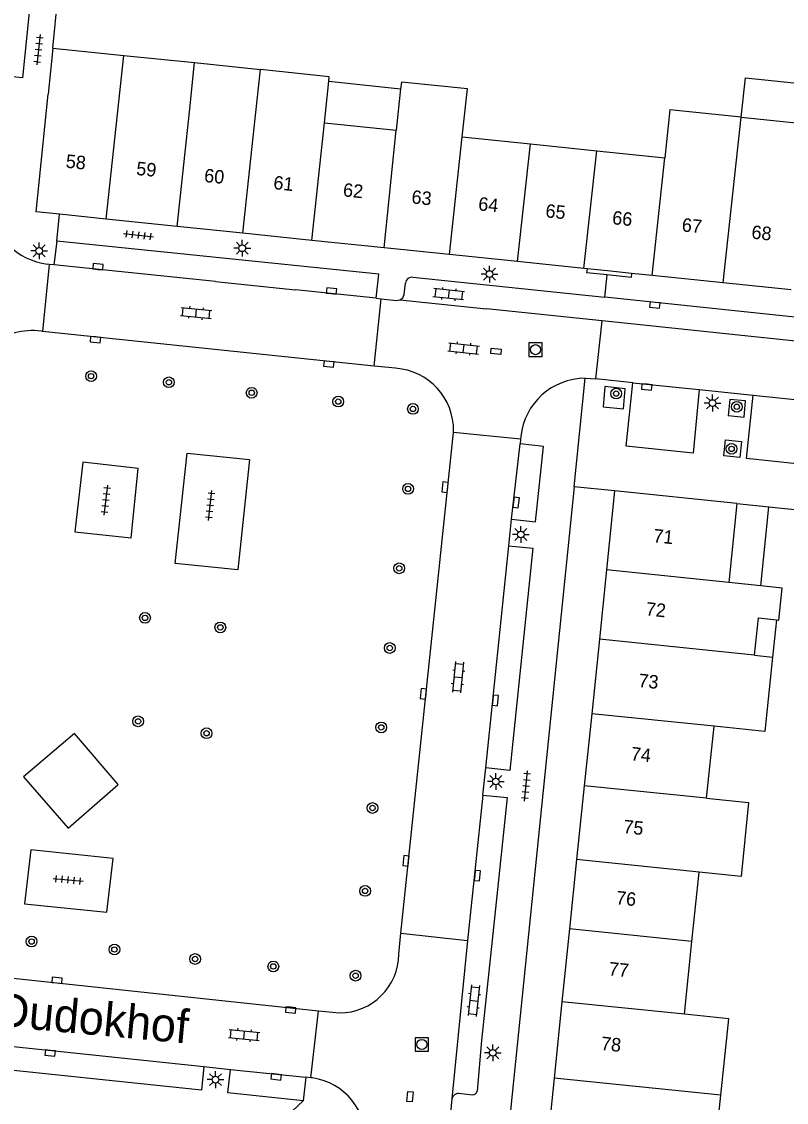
# Model space of a CAD drawing. Extents: x 132998 to 136004, y 396998 to 398512.
# Drawn here: x 133424.3 to 133481.2, y 397315.7 to 397396.2 of the extents above; entities that cross this region are included whole.
import ezdxf

# ---------------------------------------------------------------- set-up
doc = ezdxf.new("R2010")
doc.units = 0
for name, color, linetype in [('gg-afsc-muur', 7, 'Continuous'), ('gg-anno-huisnummerreeks BGT', 7, 'Continuous'), ('gg-anno-openbare ruimte label', 7, 'Continuous'), ('gg-bbg-gedigitaliseerde bebouwing', 7, 'Continuous'), ('gg-bbg-hoofdgebouw', 7, 'Continuous'), ('gg-bbg-luifel en loopbrug', 7, 'Continuous'), ('gg-bbg-tussenscheiding', 7, 'Continuous'), ('gg-knt-verharding', 7, 'Continuous'), ('gg-knt-verharding nz', 7, 'Continuous'), ('gt-grn-groengrens', 7, 'Continuous'), ('gt-grn-weggrens', 7, 'Continuous'), ('gt-symb-boom', 7, 'Continuous'), ('gt-symb-klinker verharding', 7, 'Continuous'), ('gt-symb-kolk', 7, 'Continuous'), ('gt-symb-kolk center center', 7, 'Continuous'), ('gt-symb-lichtmast', 7, 'Continuous'), ('gt-symb-rioolschacht', 7, 'Continuous'), ('gt-symb-tegel verharding', 7, 'Continuous')]:
    doc.layers.add(name, color=color, linetype=linetype)

# ---------------------------------------------------------------- blocks, each defined once
blk = doc.blocks.new('gt0-BOOM')
at = {"layer": 'gt-symb-boom'}
for radius in [0.4, 0.2]:
    blk.add_circle((0, 0), radius, dxfattribs=at)
blk = doc.blocks.new('gt0-KOLK')
at = {"layer": 'gt-symb-kolk'}
blk.add_lwpolyline([(0, 0), (0.375, 0), (0.375, 0.4), (-0.375, 0.4), (-0.375, 0), (0, 0)], dxfattribs=at)
blk = doc.blocks.new('gt0-LMAST')
at = {"layer": 'gt-symb-lichtmast'}
for p, q in [((-0.182, 0.173), (-0.447, 0.438)), ((-0.005, 0.246), (-0.005, 0.621)), ((0.172, 0.173), (0.437, 0.438)), ((-0.255, -0.004), (-0.63, -0.004)), ((-0.182, -0.181), (-0.447, -0.446)), ((-0.005, -0.254), (-0.005, -0.629)), ((0.437, -0.446), (0.172, -0.181)), ((0.245, -0.004), (0.62, -0.004))]:
    blk.add_line(p, q, dxfattribs=at)
blk.add_circle((-0.005, -0.004), 0.25, dxfattribs=at)
blk = doc.blocks.new('gt0-TEG1')
at = {"layer": 'gt-symb-tegel verharding'}
for p, q in [((-1.125, 0), (1.125, 0)), ((-0.9, -0.25), (-0.9, 0.25)), ((-0.45, -0.25), (-0.45, 0.25)), ((0, -0.25), (0, 0.25)), ((0.45, -0.25), (0.45, 0.25)), ((0.9, -0.25), (0.9, 0.25))]:
    blk.add_line(p, q, dxfattribs=at)
blk = doc.blocks.new('gt0-KL1')
at = {"layer": 'gt-symb-klinker verharding'}
for p, q in [((-1.15, 0.3), (1.15, 0.3)), ((-1, -0.3), (-1, 0.3)), ((-0.5, 0.3), (-0.5, 0.45)), ((0, -0.3), (0, 0.3)), ((0.5, 0.3), (0.5, 0.45)), ((1, -0.3), (1, 0.3)), ((-1.15, -0.3), (1.15, -0.3)), ((-0.5, -0.45), (-0.5, -0.3)), ((0.5, -0.45), (0.5, -0.3))]:
    blk.add_line(p, q, dxfattribs=at)
blk = doc.blocks.new('gt0-KOLKCC')
at = {"layer": 'gt-symb-kolk center center'}
blk.add_lwpolyline([(-0.375, 0.2), (0.375, 0.2), (0.375, -0.2), (-0.375, -0.2)], close=True, dxfattribs=at)
blk = doc.blocks.new('gt0-RS')
at = {"layer": 'gt-symb-rioolschacht'}
blk.add_lwpolyline([(-0.5, -0.5), (0.5, -0.5), (0.5, 0.5), (-0.5, 0.5)], close=True, dxfattribs=at)
blk.add_circle((0, 0), 0.375, dxfattribs=at)

msp = doc.modelspace()

# ---------------------------------------------------------------- linework, layer by layer
at = {"layer": 'gg-afsc-muur'}
for p, q in [((133426.617, 397394.187), (133427.32, 397401.11)), ((133479.949, 397360.052), (133489.55, 397359.05))]:
    msp.add_line(p, q, dxfattribs=at)
at = {"layer": 'gg-bbg-gedigitaliseerde bebouwing'}
for p, q in [((133426.617, 397394.187), (133431.916, 397393.649)), ((133431.916, 397393.649), (133437.173, 397393.116)), ((133437.173, 397393.116), (133442.089, 397392.599)), ((133446.854, 397388.646), (133447.179, 397391.737)), ((133452.526, 397391.176), (133452.202, 397388.093)), ((133477.89, 397389.047), (133482.929, 397388.526)), ((133446.854, 397388.646), (133452.202, 397388.093)), ((133457.119, 397387.584), (133462.185, 397387.06)), ((133462.185, 397387.06), (133467.127, 397386.548)), ((133467.127, 397386.548), (133472.199, 397386.024)), ((133477.57, 397360.3), (133476.964, 397354.421)), ((133479.343, 397354.171), (133476.964, 397354.421)), ((133478.875, 397349.002), (133480.222, 397348.861)), ((133475.308, 397338.349), (133475.86, 397343.708)), ((133474.209, 397327.69), (133474.742, 397332.859)), ((133473.651, 397322.268), (133474.209, 397327.69)), ((133475.844, 397311.149), (133476.37, 397316.246))]:
    msp.add_line(p, q, dxfattribs=at)
for points in [[(133447.179, 397391.737), (133447.213, 397392.061), (133442.089, 397392.599)], [(133457.119, 397387.584), (133457.494, 397391.157), (133452.578, 397391.673), (133452.526, 397391.176)], [(133477.89, 397389.047), (133472.569, 397389.598), (133472.199, 397386.024)], [(133480.513, 397351.635), (133480.692, 397351.616), (133480.942, 397354.003), (133479.343, 397354.171)], [(133478.875, 397349.002), (133479.162, 397351.782), (133480.513, 397351.635)], [(133480.222, 397348.861), (133479.639, 397343.311), (133475.86, 397343.708)], [(133475.308, 397338.349), (133478.439, 397338.026), (133477.873, 397332.536), (133474.742, 397332.859)], [(133476.37, 397316.246), (133476.957, 397321.929), (133473.651, 397322.268)]]:
    msp.add_lwpolyline(points, dxfattribs=at)
at = {"layer": 'gg-bbg-hoofdgebouw'}
for p, q in [((133426.617, 397394.187), (133426.27, 397390.77)), ((133430.594, 397381.471), (133427.126, 397381.83)), ((133435.874, 397380.925), (133430.594, 397381.471)), ((133440.78, 397380.417), (133435.874, 397380.925)), ((133445.903, 397379.887), (133440.78, 397380.417)), ((133451.293, 397379.33), (133445.903, 397379.887)), ((133456.168, 397378.826), (133451.293, 397379.33)), ((133461.234, 397378.302), (133456.168, 397378.826)), ((133466.176, 397377.79), (133461.234, 397378.302)), ((133466.428, 397377.764), (133466.176, 397377.79)), ((133467.934, 397377.608), (133466.428, 397377.764)), ((133469.726, 397377.423), (133467.934, 397377.608)), ((133471.248, 397377.266), (133469.726, 397377.423)), ((133476.551, 397376.717), (133471.248, 397377.266)), ((133481.608, 397376.194), (133476.551, 397376.717)), ((133468.46, 397361.24), (133467.853, 397355.354)), ((133477.57, 397360.3), (133468.46, 397361.24)), ((133467.853, 397355.354), (133467.322, 397350.193)), ((133467.322, 397350.193), (133466.75, 397344.642)), ((133466.75, 397344.642), (133466.197, 397339.282)), ((133466.197, 397339.282), (133465.632, 397333.793)), ((133465.632, 397333.793), (133465.099, 397328.624)), ((133465.099, 397328.624), (133464.54, 397323.202)), ((133464.54, 397323.202), (133463.954, 397317.518)), ((133463.954, 397317.518), (133463.43, 397312.43))]:
    msp.add_line(p, q, dxfattribs=at)
msp.add_lwpolyline([(133427.126, 397381.83), (133425.38, 397382.01), (133426.27, 397390.77)], dxfattribs=at)
at = {"layer": 'gg-bbg-luifel en loopbrug'}
for p, q in [((133447.179, 397391.737), (133452.526, 397391.176)), ((133477.57, 397360.3), (133479.949, 397360.052)), ((133479.343, 397354.171), (133479.949, 397360.052)), ((133480.513, 397351.635), (133480.222, 397348.861))]:
    msp.add_line(p, q, dxfattribs=at)
msp.add_lwpolyline([(133477.89, 397389.047), (133478.209, 397391.984), (133483.241, 397391.464), (133482.929, 397388.526)], dxfattribs=at)
at = {"layer": 'gg-bbg-tussenscheiding'}
for p, q in [((133430.594, 397381.471), (133431.916, 397393.649)), ((133476.551, 397376.717), (133477.89, 397389.047)), ((133445.903, 397379.887), (133446.854, 397388.646)), ((133451.293, 397379.33), (133452.202, 397388.093)), ((133456.168, 397378.826), (133457.119, 397387.584)), ((133461.234, 397378.302), (133462.185, 397387.06)), ((133466.176, 397377.79), (133467.127, 397386.548)), ((133471.248, 397377.266), (133472.199, 397386.024)), ((133476.964, 397354.421), (133467.853, 397355.354)), ((133475.86, 397343.708), (133466.75, 397344.642)), ((133475.308, 397338.349), (133466.197, 397339.282)), ((133474.742, 397332.859), (133465.632, 397333.793)), ((133474.209, 397327.69), (133465.099, 397328.624)), ((133473.651, 397322.268), (133464.54, 397323.202)), ((133476.37, 397316.246), (133463.954, 397317.518))]:
    msp.add_line(p, q, dxfattribs=at)
for points in [[(133435.874, 397380.925), (133436.825, 397389.684), (133437.173, 397393.116)], [(133440.78, 397380.417), (133441.73, 397389.176), (133442.089, 397392.599)], [(133478.875, 397349.002), (133476.432, 397349.259), (133467.322, 397350.193)]]:
    msp.add_lwpolyline(points, dxfattribs=at)
at = {"layer": 'gg-knt-verharding'}
for p, q in [((133426.92, 397379.837), (133426.715, 397378.059)), ((133450.906, 397377.361), (133426.92, 397379.837)), ((133426.348, 397378.097), (133425.857, 397373.11)), ((133426.348, 397378.097), (133426.22, 397378.11)), ((133426.715, 397378.059), (133426.348, 397378.097)), ((133450.699, 397375.577), (133450.906, 397377.361)), ((133453.43, 397377.15), (133467.732, 397375.656)), ((133450.562, 397370.526), (133451.081, 397375.538)), ((133450.699, 397375.577), (133451.081, 397375.538)), ((133491.323, 397373.192), (133467.732, 397375.656)), ((133467.049, 397369.566), (133467.533, 397373.883)), ((133425.857, 397373.11), (133425.76, 397373.12)), ((133450.562, 397370.526), (133425.857, 397373.11)), ((133452.152, 397370.36), (133450.562, 397370.526)), ((133466.275, 397369.622), (133467.049, 397369.566)), ((133469.82, 397369.281), (133467.049, 397369.566)), ((133474.757, 397368.772), (133478.777, 397368.358)), ((133452.549, 397328.304), (133456.46, 397365.575)), ((133456.46, 397365.575), (133456.47, 397365.67)), ((133461.457, 397365.082), (133456.46, 397365.575)), ((133461.457, 397365.082), (133461.423, 397364.742)), ((133461.48, 397365.292), (133461.457, 397365.082)), ((133465.44, 397361.54), (133460.46, 397312.73)), ((133468.46, 397361.24), (133465.44, 397361.54)), ((133460.574, 397357.154), (133460.792, 397359.126)), ((133458.657, 397338.584), (133458.866, 397340.609)), ((133452.389, 397326.758), (133452.549, 397328.304)), ((133452.549, 397328.304), (133457.516, 397327.768)), ((133420.814, 397325.27), (133426.24, 397324.696)), ((133426.24, 397324.696), (133446.408, 397322.537)), ((133445.85, 397317.542), (133446.408, 397322.537)), ((133446.408, 397322.537), (133447.98, 397322.37)), ((133437.874, 397318.379), (133439.853, 397318.171)), ((133445.477, 397317.581), (133445.258, 397315.834)), ((133445.85, 397317.542), (133445.477, 397317.581)), ((133445.97, 397317.53), (133445.85, 397317.542)), ((133456.339, 397315.987), (133456.058, 397313.17)), ((133456.846, 397316.401), (133457.893, 397316.283))]:
    msp.add_line(p, q, dxfattribs=at)
for points in [[(133425.317, 397401.3), (133424.371, 397391.977), (133422.618, 397392.155)], [(133467.904, 397377.314), (133466.398, 397377.471), (133466.428, 397377.764)], [(133469.726, 397377.423), (133469.696, 397377.127), (133467.904, 397377.314)], [(133452.465, 397375.45), (133452.677, 397375.607), (133452.78, 397375.85), (133452.879, 397376.71)], [(133451.081, 397375.538), (133452.23, 397375.419), (133452.465, 397375.45)], [(133467.617, 397367.503), (133469.128, 397367.338), (133469.253, 397368.844), (133467.742, 397369.01), (133467.617, 397367.503)], [(133474.757, 397368.772), (133474.314, 397364.039), (133469.316, 397364.571), (133469.82, 397369.281)], [(133476.914, 397366.841), (133478.099, 397366.732), (133478.21, 397367.931), (133477.026, 397368.041), (133476.914, 397366.841)], [(133486.21, 397367.592), (133485.726, 397362.851), (133478.268, 397363.645), (133478.777, 397368.358)], [(133460.792, 397359.126), (133462.58, 397358.942), (133463.158, 397364.539), (133461.423, 397364.742)], [(133476.598, 397363.845), (133476.72, 397365.038), (133477.913, 397364.916), (133477.791, 397363.723), (133476.598, 397363.845)], [(133435.733, 397355.82), (133436.62, 397364.045), (133441.281, 397363.562), (133440.413, 397355.363), (133435.733, 397355.82)], [(133432.454, 397357.73), (133432.991, 397362.895), (133428.868, 397363.367), (133428.272, 397358.195), (133432.454, 397357.73)], [(133460.574, 397357.154), (133462.376, 397356.968), (133460.667, 397340.423), (133458.866, 397340.609)], [(133458.657, 397338.584), (133460.458, 397338.398), (133459.345, 397327.795)], [(133430.66, 397329.866), (133431.119, 397333.874), (133424.981, 397334.521), (133424.523, 397330.492), (133430.66, 397329.866)], [(133459.345, 397327.795), (133458.559, 397320.307), (133458.213, 397316.541)], [(133437.874, 397318.379), (133437.691, 397316.625), (133420.132, 397318.46), (133420.316, 397320.222)], [(133445.258, 397315.834), (133439.67, 397316.418), (133439.853, 397318.171)]]:
    msp.add_lwpolyline(points, dxfattribs=at)
for centre, radius, start, end in [((133426.931, 397383.274), 5.213, 189.94658, 262.16352), ((133453.392, 397376.633), 0.518, 85.7521, 171.466), ((133425.085, 397368.298), 4.869, 82.02644, 175.71136), ((133451.851, 397365.751), 4.619, 359.00121, 86.26923), ((133466.283, 397364.793), 4.829, 90.09949, 174.0661), ((133447.969, 397326.79), 4.42, 270.13964, 359.58681), ((133445.278, 397312.895), 4.686, 357.54134, 81.50816), ((133457.911, 397316.588), 0.305, 266.58254, 351.17246), ((133456.9, 397315.818), 0.586, 95.26965, 163.1983)]:
    msp.add_arc(centre, radius, start, end, dxfattribs=at)
at = {"layer": 'gg-knt-verharding nz'}
for p, q in [((133438.735, 397376.815), (133426.715, 397378.059)), ((133438.735, 397376.815), (133444.697, 397376.198)), ((133450.699, 397375.577), (133444.697, 397376.198)), ((133452.465, 397375.45), (133458.922, 397374.788)), ((133467.533, 397373.883), (133458.922, 397374.788)), ((133469.82, 397369.281), (133474.757, 397368.772)), ((133478.777, 397368.358), (133486.21, 397367.592)), ((133460.792, 397359.126), (133461.423, 397364.742)), ((133458.866, 397340.609), (133460.574, 397357.154)), ((133458.657, 397338.584), (133457.516, 397327.768)), ((133457.516, 397327.768), (133456.339, 397315.987)), ((133420.316, 397320.222), (133437.874, 397318.379)), ((133439.853, 397318.171), (133445.477, 397317.581))]:
    msp.add_line(p, q, dxfattribs=at)
msp.add_lwpolyline([(133491.323, 397373.192), (133491.136, 397371.402), (133467.533, 397373.883)], dxfattribs=at)
at = {"layer": 'gt-grn-groengrens'}
msp.add_lwpolyline([(133427.765, 397336.135), (133431.486, 397339.371), (133428.249, 397343.181), (133424.438, 397339.943), (133427.765, 397336.135)], dxfattribs=at)
at = {"layer": 'gt-grn-weggrens'}
for p, q in [((133426.92, 397379.837), (133427.126, 397381.83)), ((133467.732, 397375.656), (133467.904, 397377.314)), ((133465.44, 397361.54), (133466.275, 397369.622)), ((133442.69, 397313.42), (133445.258, 397315.834))]:
    msp.add_line(p, q, dxfattribs=at)

# ---------------------------------------------------------------- block references
at = {"layer": 'gt-symb-boom'}
for p in [(133429.478, 397369.776), (133435.268, 397369.32), (133441.435, 397368.539), (133468.574, 397368.479), (133447.881, 397367.883), (133453.443, 397367.337), (133477.56, 397367.496), (133477.165, 397364.364), (133453.079, 397361.385), (133452.419, 397355.47), (133433.492, 397351.782), (133439.101, 397351.073), (133451.715, 397349.539), (133432.975, 397344.077), (133451.082, 397343.627), (133438.074, 397343.192), (133450.432, 397337.627), (133449.882, 397331.455), (133425.046, 397327.685), (133431.215, 397327.094), (133437.222, 397326.385), (133443.044, 397325.832), (133449.171, 397325.143)]:
    msp.add_blockref('gt0-BOOM', p, dxfattribs=at)
at = {"layer": 'gt-symb-klinker verharding'}
for p, rotation in [((133456.1, 397375.875), 174.14690869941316), ((133437.301, 397374.478), -5.967037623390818), ((133457.216, 397371.841), -5.967037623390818), ((133456.799, 397347.371), -95.96703762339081), ((133457.982, 397323.29), -96.03000880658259), ((133440.876, 397320.726), -5.967037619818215)]:
    msp.add_blockref('gt0-KL1', p, dxfattribs=dict(at, rotation=rotation))
at = {"layer": 'gt-symb-kolk'}
for p, rotation in [((133429.968, 397377.722), -6.030008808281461), ((133447.355, 397375.923), -6.030008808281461), ((133471.47, 397375.265), 173.912991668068), ((133429.818, 397372.696), 173.96999118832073), ((133447.196, 397370.877), 174.14690870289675), ((133470.87, 397369.173), 174.03296237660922), ((133456.03, 397361.498), 84.2609015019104), ((133460.935, 397360.402), -97.46597406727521), ((133454.418, 397346.106), 83.91299166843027), ((133459.385, 397345.661), -96.20097099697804), ((133453.114, 397333.669), 84.20389934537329), ((133458.041, 397332.614), -95.96703762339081), ((133426.919, 397324.601), -6.087008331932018), ((133444.35, 397322.79), 175.52659354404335), ((133426.449, 397319.578), 174.03296237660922), ((133443.272, 397317.813), 173.79902900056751)]:
    msp.add_blockref('gt0-KOLK', p, dxfattribs=dict(at, rotation=rotation))
at = {"layer": 'gt-symb-kolk center center'}
for p, rotation in [((133459.625, 397371.614), -5.8530913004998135), ((133453.22, 397316.138), 84.37493990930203)]:
    msp.add_blockref('gt0-KOLKCC', p, dxfattribs=dict(at, rotation=rotation))
at = {"layer": 'gt-symb-lichtmast'}
for p in [(133425.62, 397379.104), (133440.74, 397379.303), (133459.147, 397377.379), (133475.748, 397367.78), (133461.479, 397357.99), (133459.619, 397339.606), (133459.388, 397319.409), (133438.749, 397317.408)]:
    msp.add_blockref('gt0-LMAST', p, dxfattribs=at)
at = {"layer": 'gt-symb-rioolschacht'}
for p in [(133462.572, 397371.75), (133454.107, 397320.028)]:
    msp.add_blockref('gt0-RS', p, dxfattribs=at)
at = {"layer": 'gt-symb-tegel verharding'}
for p, rotation in [((133425.56, 397394.084), -95.79610065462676), ((133433.019, 397380.276), -6.776782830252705), ((133430.577, 397360.542), 83.10945167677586), ((133438.344, 397360.144), 83.10945167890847), ((133461.867, 397339.264), 84.2609015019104), ((133427.776, 397332.278), -5.568024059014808)]:
    msp.add_blockref('gt0-TEG1', p, dxfattribs=dict(at, rotation=rotation))

# ---------------------------------------------------------------- texts
at = {"layer": 'gg-anno-huisnummerreeks BGT'}
for s, p in [('58', (133427.557, 397385.304)), ('59', (133432.804, 397384.762)), ('60', (133437.861, 397384.238)), ('61', (133443.017, 397383.705)), ('62', (133448.2, 397383.169)), ('63', (133453.3, 397382.642)), ('64', (133458.271, 397382.128)), ('65', (133463.276, 397381.61)), ('66', (133468.245, 397381.095)), ('67', (133473.429, 397380.559)), ('68', (133478.613, 397380.023)), ('71', (133471.306, 397357.418)), ('72', (133470.745, 397351.969)), ('73', (133470.196, 397346.644)), ('74', (133469.634, 397341.188)), ('75', (133469.075, 397335.764)), ('76', (133468.53, 397330.471)), ('77', (133467.984, 397325.18)), ('78', (133467.411, 397319.623))]:
    msp.add_text(s, height=1, rotation=354.1, dxfattribs=at).set_placement(p)
at = {"layer": 'gg-anno-openbare ruimte label'}
msp.add_text('Dudokhof', height=2.5, rotation=354.7, dxfattribs=at).set_placement((133422.365, 397321.412))

doc.saveas('drawing.dxf')
